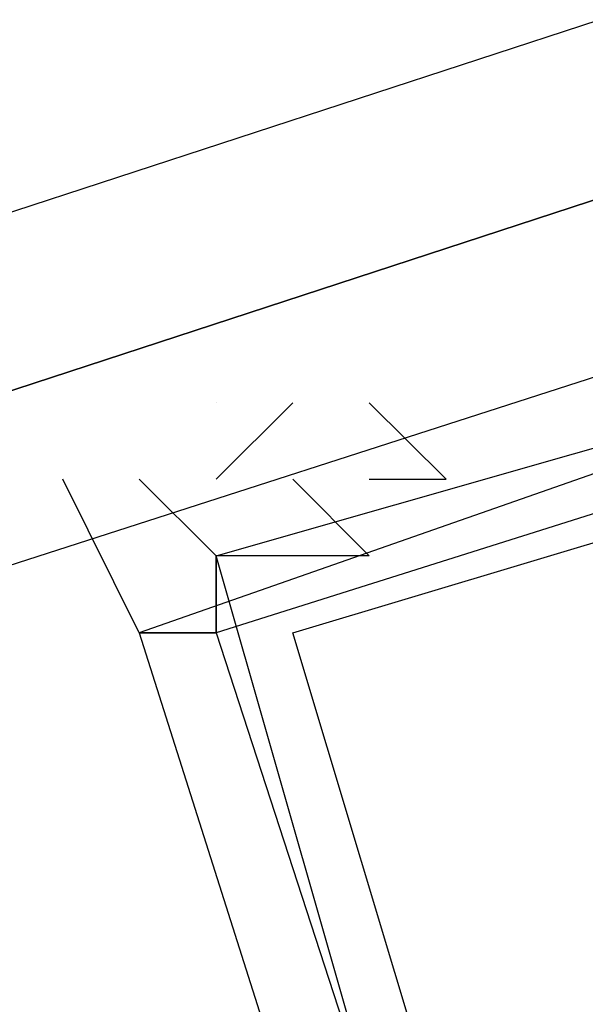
# Model space of a CAD drawing. Header units: feet. Extents: x -79 to 198, y -22 to 181.
# Tile 606 of 656: x 55.7925 to 55.8909, y 149.2197 to 149.3911. Entities that reach past the tile are written whole.
import ezdxf

# ---------------------------------------------------------------- set-up
doc = ezdxf.new("R2010")
doc.units = ezdxf.units.FT
doc.layers.add('A-LINEA', color=7, linetype='CONTINUOUS')

msp = doc.modelspace()

# ---------------------------------------------------------------- linework, layer by layer
at = {"layer": 'A-LINEA'}
for p, q in [((55.84, 149.3244), (55.8267, 149.3111)), ((55.8267, 149.3244), (55.8267, 149.3244)), ((55.84, 149.3244), (55.8267, 149.3111)), ((55.8267, 149.3244), (55.8267, 149.3244)), ((55.8267, 149.3111), (55.8267, 149.3111)), ((55.8267, 149.3111), (55.8267, 149.3111))]:
    msp.add_line(p, q, dxfattribs=at)
for points in [[(52.1467, 148.1644), (55.8933, 149.3911), (55.9067, 149.3778), (55.9067, 149.3644), (52.16, 148.1378), (52.1467, 148.1511), (52.1467, 148.1644)], [(52.1467, 148.1644), (55.8933, 149.3911), (55.9067, 149.3778), (55.9067, 149.3644), (52.16, 148.1378), (52.1467, 148.1511), (52.1467, 148.1644)], [(55.9867, 148.7378), (56.2667, 148.8178), (56.08, 149.3778), (55.8133, 149.2844), (55.9867, 148.7378)], [(55.9867, 148.7378), (56.2667, 148.8178), (56.08, 149.3778), (55.8133, 149.2844), (55.9867, 148.7378)], [(56.2667, 148.8178), (55.9867, 148.7378), (55.8267, 149.2978), (56.1067, 149.3778), (56.2667, 148.8178)], [(56.2667, 148.8178), (55.9867, 148.7378), (55.8267, 149.2978), (56.1067, 149.3778), (56.2667, 148.8178)], [(52.16, 148.1378), (55.9067, 149.3644), (55.92, 149.3511), (55.92, 149.3378), (52.16, 148.1244), (52.16, 148.1378)], [(52.16, 148.1378), (55.9067, 149.3644), (55.92, 149.3511), (55.92, 149.3378), (52.16, 148.1244), (52.16, 148.1378)], [(56, 148.7511), (56.2533, 148.8311), (56.08, 149.3644), (55.8267, 149.2844), (56, 148.7511)], [(56, 148.7511), (56.2533, 148.8311), (56.08, 149.3644), (55.8267, 149.2844), (56, 148.7511)], [(56.2533, 148.8311), (56, 148.7511), (55.84, 149.2844), (56.1067, 149.3644), (56.2533, 148.8311)], [(56.2533, 148.8311), (56, 148.7511), (55.84, 149.2844), (56.1067, 149.3644), (56.2533, 148.8311)], [(55.8267, 149.3244), (55.8267, 149.3244), (55.8267, 149.3244)], [(55.8267, 149.3244), (55.8267, 149.3244), (55.8267, 149.3244)], [(55.84, 149.3244), (55.84, 149.3244), (55.84, 149.3244)], [(55.84, 149.3244), (55.84, 149.3244), (55.84, 149.3244)], [(55.8533, 149.3111), (55.8667, 149.3111), (55.8667, 149.3111), (55.8533, 149.3244), (55.8533, 149.3244), (55.8533, 149.3244), (55.8533, 149.3244)], [(55.8533, 149.3111), (55.8667, 149.3111), (55.8667, 149.3111), (55.8533, 149.3244), (55.8533, 149.3244), (55.8533, 149.3244), (55.8533, 149.3244)], [(55.84, 149.3111), (55.84, 149.3111), (55.8533, 149.2978), (55.8533, 149.2978), (55.8267, 149.2978), (55.8267, 149.2978), (55.8267, 149.2844), (55.8267, 149.2844), (55.8267, 149.2844), (55.8267, 149.2844), (55.8267, 149.2844), (55.8133, 149.2844), (55.8133, 149.2844), (55.8267, 149.2844), (55.8133, 149.2844), (55.8133, 149.2844), (55.8133, 149.2844), (55.8133, 149.2844), (55.8, 149.3111), (55.8, 149.3111), (55.8, 149.3111)], [(55.84, 149.3111), (55.84, 149.3111), (55.8533, 149.2978), (55.8533, 149.2978), (55.8267, 149.2978), (55.8267, 149.2978), (55.8267, 149.2844), (55.8267, 149.2844), (55.8267, 149.2844), (55.8267, 149.2844), (55.8267, 149.2844), (55.8133, 149.2844), (55.8133, 149.2844), (55.8267, 149.2844), (55.8133, 149.2844), (55.8133, 149.2844), (55.8133, 149.2844), (55.8133, 149.2844), (55.8, 149.3111), (55.8, 149.3111), (55.8, 149.3111)], [(55.84, 149.2978), (55.84, 149.2978), (55.84, 149.2978), (55.84, 149.2978), (55.84, 149.2978), (55.84, 149.2978), (55.84, 149.2978), (55.8267, 149.2978), (55.8267, 149.2978), (55.8133, 149.3111), (55.8133, 149.3111)], [(55.8133, 149.3111), (55.8133, 149.3111), (55.8133, 149.3111)], [(55.84, 149.2978), (55.84, 149.2978), (55.84, 149.2978), (55.84, 149.2978), (55.84, 149.2978), (55.84, 149.2978), (55.84, 149.2978), (55.8267, 149.2978), (55.8267, 149.2978), (55.8133, 149.3111), (55.8133, 149.3111)], [(55.8133, 149.3111), (55.8133, 149.3111), (55.8133, 149.3111)], [(55.8267, 149.2844), (55.8267, 149.2844), (55.8267, 149.2844), (55.8267, 149.2844), (55.8267, 149.2978)], [(55.8267, 149.2844), (55.8267, 149.2844), (55.8267, 149.2844), (55.8267, 149.2844), (55.8267, 149.2978)], [(55.8533, 149.2978), (55.84, 149.2978), (55.84, 149.2978), (55.84, 149.2978), (55.84, 149.2978)], [(55.8533, 149.2978), (55.84, 149.2978), (55.84, 149.2978), (55.84, 149.2978), (55.84, 149.2978)], [(55.8533, 149.2978), (55.8533, 149.2978), (55.8533, 149.2978), (55.8533, 149.2978), (55.8533, 149.2978), (55.8533, 149.2978)], [(55.8533, 149.2978), (55.8533, 149.2978), (55.8533, 149.2978), (55.8533, 149.2978), (55.8533, 149.2978), (55.8533, 149.2978)]]:
    msp.add_lwpolyline(points, dxfattribs=at)

doc.saveas('drawing.dxf')
